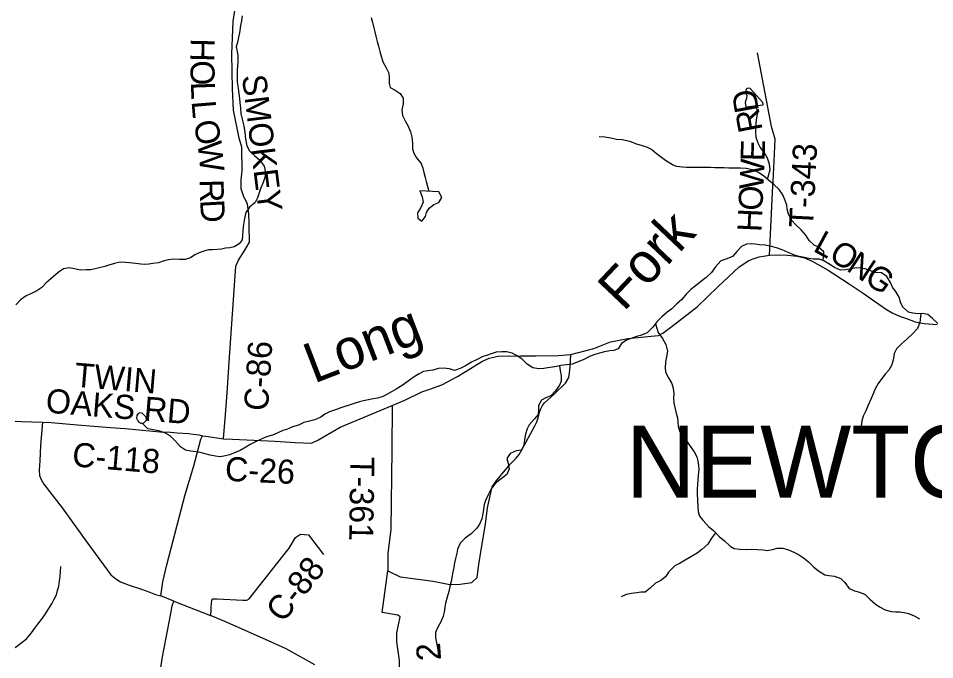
# Model space of a CAD drawing. Extents: x 1578669 to 1989827, y 208020 to 553079.
# Drawn here: x 1795443 to 1806856, y 376771 to 384752 of the extents above; entities that cross this region are included whole.
import ezdxf

# ---------------------------------------------------------------- set-up
doc = ezdxf.new("R2010")
doc.units = 0
for name, color, linetype in [('GM_X_County_Road', 7, 'Continuous'), ('GM_X_County_Road_Text', 7, 'Continuous'), ('GM_X_Minor_Lake', 7, 'Continuous'), ('GM_X_Minor_River', 7, 'Continuous'), ('GM_X_Minor_River_Text', 7, 'Continuous'), ('GM_X_Township_Road', 7, 'Continuous'), ('GM_X_Township_Road_Text', 7, 'Continuous'), ('GM_X_Township_Text', 7, 'Continuous')]:
    doc.layers.add(name, color=color, linetype=linetype)

msp = doc.modelspace()

# ---------------------------------------------------------------- linework, layer by layer
at = {"layer": 'GM_X_County_Road'}
for points in [[(1797999, 379520), (1798024, 379821), (1798042, 380090), (1798071, 380535), (1798152, 381667), (1798186, 381744), (1798263, 381868), (1798321, 381966), (1798317, 382175), (1798317, 382201), (1798315, 382318), (1798295, 382438), (1798249, 382541), (1798219, 382629), (1798219, 382743), (1798231, 382852), (1798229, 382952), (1798227, 383040), (1798225, 383147), (1798195, 383259), (1798123, 383609), (1798111, 383876), (1798101, 384305), (1798118, 384711), (1798142, 384875)], [(1797737, 379557), (1797776, 379553), (1797999, 379520), (1798109, 379516), (1798642, 379490), (1798892, 379473), (1799096, 379467), (1799171, 379501), (1799452, 379665), (1800100, 379934), (1800258, 380002), (1800469, 380105), (1800567, 380138), (1800717, 380190), (1800913, 380294), (1801076, 380396), (1801215, 380482), (1801305, 380522), (1801418, 380549), (1801697, 380551), (1801888, 380550), (1802165, 380556), (1802324, 380569), (1802610, 380642), (1802818, 380726), (1803035, 380768), (1803160, 380780), (1803325, 380797), (1803417, 380803), (1803471, 380832), (1803586, 380920), (1803896, 381162), (1804155, 381412), (1804420, 381658), (1804540, 381737), (1804597, 381760), (1804670, 381785), (1804723, 381793), (1804797, 381804), (1804917, 381808), (1805024, 381804), (1805143, 381792), (1805234, 381773), (1805328, 381729), (1805528, 381619), (1805790, 381447), (1805966, 381330), (1806066, 381263), (1806254, 381129), (1806336, 381082), (1806418, 381047), (1806506, 381017), (1806614, 380977), (1806726, 380954), (1806886, 380941)], [(1795402, 379738), (1795479, 379736), (1795744, 379725), (1795719, 379437), (1795709, 379246), (1795702, 379131), (1795705, 379064), (1795725, 379012), (1795760, 378956), (1795987, 378659), (1796309, 378216), (1796595, 377827), (1796635, 377792), (1796668, 377769), (1796714, 377738), (1796825, 377700), (1796976, 377649), (1797068, 377616), (1797152, 377581), (1797218, 377566), (1797228, 377653), (1797244, 377738), (1797294, 377950), (1797520, 378826), (1797629, 379185), (1797714, 379513), (1797735, 379557), (1797737, 379557)], [(1795744, 379725), (1795851, 379721), (1796181, 379694), (1796485, 379667), (1796590, 379661), (1796774, 379648), (1797203, 379608), (1797336, 379601), (1797422, 379595), (1797567, 379585), (1797622, 379579), (1797693, 379570), (1797735, 379557)], [(1797837, 377320), (1797844, 377368), (1797845, 377430), (1797854, 377513), (1797867, 377530), (1797921, 377527), (1798240, 377510), (1798288, 377513), (1798318, 377528), (1798800, 378136), (1798815, 378158), (1798896, 378291), (1798957, 378333), (1799056, 378324), (1799242, 378078)], [(1794385, 373373), (1796610, 373267), (1796626, 373443), (1796638, 373646), (1796701, 373821), (1796785, 373967), (1796858, 374075), (1796918, 374174), (1796956, 374312), (1797021, 375083), (1797049, 375587), (1797048, 375738), (1797098, 375884), (1797124, 376059), (1797238, 376808), (1797342, 377346), (1797359, 377442), (1797378, 377498), (1797218, 377566)], [(1797378, 377498), (1797837, 377320)]]:
    msp.add_lwpolyline(points, dxfattribs=at)
at = {"layer": 'GM_X_Minor_Lake'}
for points in [[(1804718, 383675), (1804716, 383703), (1804559, 383879), (1804539, 383883), (1804515, 383879), (1804503, 383860), (1804499, 383826), (1804516, 383796), (1804514, 383756), (1804502, 383732), (1804494, 383704), (1804502, 383652)], [(1804502, 383652), (1804718, 383675)], [(1800442, 382605), (1800474, 382531), (1800486, 382463), (1800454, 382399), (1800415, 382330), (1800417, 382264), (1800469, 382226), (1800515, 382287), (1800527, 382337), (1800559, 382389), (1800619, 382434), (1800679, 382460), (1800716, 382522), (1800678, 382592)], [(1800678, 382592), (1800442, 382605)], [(1796984, 379715), (1797004, 379717), (1797028, 379737), (1797040, 379753), (1797036, 379787), (1797014, 379811), (1796983, 379839), (1796955, 379843), (1796931, 379829), (1796917, 379811), (1796914, 379777), (1796930, 379743), (1796944, 379727)], [(1796944, 379727), (1796968, 379716), (1796984, 379715)]]:
    msp.add_lwpolyline(points, dxfattribs=at)
at = {"layer": 'GM_X_Minor_River'}
for points in [[(1798229, 384784), (1798221, 384722), (1798211, 384664), (1798196, 384571), (1798186, 384519), (1798176, 384469), (1798154, 384399), (1798169, 384339), (1798175, 384287), (1798177, 384219), (1798173, 384162), (1798170, 384102), (1798168, 384026), (1798170, 383956), (1798181, 383884), (1798189, 383816), (1798197, 383756), (1798202, 383702), (1798208, 383640), (1798216, 383565), (1798228, 383515), (1798245, 383447), (1798257, 383389), (1798263, 383333), (1798272, 383251), (1798288, 383165), (1798320, 383103), (1798383, 383043), (1798449, 382987), (1798504, 382910), (1798522, 382838), (1798514, 382773), (1798492, 382707), (1798465, 382641), (1798439, 382569), (1798423, 382518), (1798393, 382460), (1798322, 382400), (1798278, 382337), (1798258, 382261), (1798245, 382163), (1798239, 382109), (1798233, 382050), (1798229, 381996), (1798195, 381946), (1798132, 381908), (1798076, 381897), (1798025, 381893), (1797973, 381881), (1797861, 381872), (1797811, 381870), (1797753, 381854), (1797697, 381835), (1797639, 381807), (1797585, 381771), (1797519, 381752), (1797449, 381752), (1797377, 381755), (1797311, 381747), (1797259, 381733), (1797189, 381710), (1797117, 381700)], [(1799837, 384764), (1799853, 384700), (1799865, 384650), (1799882, 384582), (1799894, 384530), (1799912, 384462), (1799927, 384406), (1799945, 384338), (1799967, 384268), (1799984, 384210), (1800018, 384142), (1800056, 384068), (1800063, 384010), (1800063, 383942), (1800075, 383890), (1800135, 383856), (1800200, 383816), (1800234, 383758), (1800234, 383688), (1800219, 383612), (1800227, 383542), (1800263, 383466), (1800296, 383408), (1800326, 383338), (1800344, 383274), (1800353, 383198), (1800351, 383126), (1800367, 383072), (1800400, 383016), (1800460, 382946), (1800480, 382888), (1800495, 382834), (1800509, 382772), (1800521, 382720), (1800557, 382599)], [(1804773, 382749), (1804806, 382868), (1804800, 382938), (1804774, 383010), (1804735, 383078), (1804681, 383148), (1804659, 383200), (1804634, 383268), (1804628, 383334), (1804631, 383442), (1804641, 383518), (1804653, 383581), (1804631, 383666)], [(1805466, 381737), (1805476, 381845), (1805407, 381905), (1805355, 381931), (1805291, 381989), (1805249, 382053), (1805192, 382120), (1805128, 382180), (1805071, 382242), (1805035, 382314), (1805019, 382376), (1805013, 382426), (1804992, 382486), (1804964, 382554), (1804918, 382622), (1804853, 382684), (1804791, 382734), (1804724, 382791), (1804654, 382839), (1804588, 382865), (1804506, 382882), (1804438, 382886), (1804362, 382888), (1804293, 382889), (1804233, 382891), (1804183, 382893), (1804117, 382892), (1804065, 382894), (1804009, 382894), (1803943, 382896), (1803889, 382895), (1803821, 382897), (1803765, 382897), (1803715, 382898), (1803640, 382908), (1803590, 382930), (1803514, 382976), (1803442, 383027), (1803387, 383069), (1803327, 383119), (1803277, 383145), (1803203, 383170), (1803131, 383192), (1803074, 383214), (1803022, 383228), (1802964, 383239), (1802894, 383245), (1802822, 383261), (1802748, 383272), (1802676, 383278)], [(1806894, 380955), (1806827, 381015), (1806769, 381065), (1806701, 381078), (1806651, 381076), (1806585, 381082), (1806531, 381097), (1806458, 381157), (1806432, 381219), (1806412, 381283), (1806377, 381345), (1806331, 381407), (1806307, 381465), (1806260, 381539), (1806192, 381583), (1806124, 381590), (1806058, 381608), (1805989, 381636), (1805937, 381643), (1805883, 381645), (1805815, 381635), (1805751, 381622), (1805681, 381618), (1805607, 381652), (1805537, 381697), (1805466, 381737), (1805416, 381753), (1805348, 381755), (1805286, 381762), (1805236, 381774), (1805170, 381788), (1805111, 381805), (1805029, 381837), (1804955, 381871), (1804887, 381894), (1804823, 381914), (1804746, 381928), (1804676, 381933), (1804622, 381943), (1804572, 381947), (1804512, 381941), (1804448, 381914), (1804392, 381852), (1804339, 381787), (1804267, 381757), (1804193, 381733), (1804127, 381660), (1804075, 381588), (1804011, 381525), (1803941, 381473), (1803874, 381420), (1803818, 381378), (1803760, 381321), (1803706, 381255), (1803640, 381193), (1803580, 381138), (1803525, 381096), (1803457, 381039), (1803397, 380973), (1803345, 380908), (1803275, 380840), (1803205, 380811), (1803143, 380791), (1803077, 380767), (1803027, 380752), (1802956, 380704), (1802914, 380638), (1802860, 380619), (1802810, 380613), (1802744, 380603), (1802680, 380586), (1802624, 380568), (1802556, 380542), (1802486, 380507), (1802416, 380477), (1802342, 380450), (1802270, 380438), (1802198, 380431), (1802146, 380421), (1802096, 380409), (1802038, 380401), (1801988, 380394), (1801924, 380392), (1801851, 380402), (1801779, 380449), (1801715, 380515), (1801648, 380557), (1801592, 380587), (1801526, 380600), (1801464, 380602), (1801394, 380596), (1801344, 380581), (1801272, 380557), (1801220, 380539), (1801156, 380508), (1801086, 380474), (1801012, 380429)], [(1797117, 381700), (1797067, 381692), (1797017, 381687), (1796967, 381691), (1796901, 381701), (1796827, 381710), (1796777, 381714), (1796709, 381716), (1796640, 381700), (1796570, 381679), (1796520, 381665), (1796448, 381648), (1796398, 381636), (1796346, 381624), (1796286, 381622), (1796218, 381619), (1796142, 381635), (1796074, 381646), (1796004, 381634), (1795940, 381588), (1795848, 381509), (1795790, 381459), (1795737, 381402), (1795673, 381362), (1795615, 381333), (1795539, 381297), (1795471, 381249), (1795413, 381186)], [(1806684, 381077), (1806671, 380968), (1806642, 380893), (1806578, 380827), (1806512, 380763), (1806438, 380698), (1806382, 380638), (1806353, 380581), (1806337, 380499), (1806319, 380433), (1806284, 380373), (1806238, 380322), (1806196, 380270), (1806150, 380207), (1806116, 380143), (1806091, 380079), (1806065, 380021), (1806027, 379936), (1805999, 379868), (1805966, 379802), (1805950, 379743), (1805940, 379679)], [(1803378, 380950), (1803410, 380843), (1803464, 380769), (1803506, 380691), (1803529, 380611), (1803517, 380538), (1803505, 380472), (1803500, 380404), (1803504, 380348), (1803542, 380278), (1803581, 380206), (1803599, 380148), (1803605, 380080), (1803603, 380030), (1803606, 379964), (1803622, 379894), (1803636, 379840), (1803653, 379780), (1803657, 379725), (1803663, 379675), (1803683, 379607), (1803730, 379539), (1803770, 379486), (1803812, 379426), (1803859, 379358), (1803895, 379294), (1803907, 379244), (1803916, 379188), (1803920, 379138), (1803912, 379061), (1803906, 379007), (1803903, 378957), (1803899, 378887), (1803899, 378835), (1803906, 378679), (1803912, 378614), (1803927, 378556), (1803973, 378502), (1804039, 378429), (1804104, 378373), (1804172, 378305), (1804238, 378249), (1804307, 378182), (1804357, 378156), (1804427, 378146), (1804507, 378144), (1804569, 378145), (1804645, 378143), (1804718, 378136), (1804770, 378130), (1804836, 378144), (1804896, 378157), (1804964, 378157), (1805036, 378139), (1805102, 378108), (1805160, 378080), (1805223, 378040), (1805285, 377988), (1805351, 377922), (1805410, 377875), (1805488, 377825), (1805538, 377817), (1805610, 377810), (1805688, 377782), (1805735, 377730), (1805789, 377658), (1805859, 377626), (1805920, 377613), (1805992, 377581), (1806050, 377525), (1806116, 377465), (1806169, 377428), (1806239, 377392), (1806315, 377370), (1806367, 377366), (1806417, 377365), (1806475, 377357), (1806530, 377347), (1806600, 377318), (1806668, 377278)], [(1801012, 380429), (1800944, 380393), (1800876, 380371), (1800812, 380392), (1800740, 380400), (1800676, 380394), (1800606, 380375), (1800542, 380367), (1800490, 380356), (1800434, 380330), (1800372, 380290), (1800296, 380235), (1800224, 380183), (1800148, 380138), (1800092, 380106), (1800026, 380065), (1799974, 380043), (1799916, 380027), (1799864, 380015), (1799804, 380004), (1799742, 379992), (1799692, 379980), (1799624, 379959), (1799564, 379937), (1799498, 379916), (1799446, 379900), (1799392, 379882), (1799318, 379855), (1799262, 379825), (1799211, 379789), (1799137, 379754), (1799087, 379744), (1798997, 379721), (1798931, 379691), (1798857, 379667), (1798795, 379638), (1798737, 379622), (1798667, 379589), (1798607, 379563), (1798535, 379545), (1798459, 379512), (1798405, 379488), (1798329, 379449), (1798277, 379415), (1798207, 379375), (1798137, 379344), (1798073, 379322), (1798001, 379303), (1797951, 379297), (1797899, 379303), (1797831, 379317), (1797771, 379332), (1797709, 379348), (1797656, 379358), (1797590, 379365), (1797524, 379377), (1797464, 379419), (1797399, 379489), (1797335, 379557), (1797267, 379592), (1797193, 379618), (1797120, 379632), (1797054, 379645), (1796984, 379715)], [(1802181, 380428), (1802190, 380369), (1802204, 380303), (1802203, 380237), (1802183, 380187), (1802133, 380116), (1802073, 380054), (1802011, 380028), (1801957, 379999), (1801920, 379935), (1801920, 379885), (1801918, 379823), (1801870, 379768), (1801807, 379692), (1801781, 379642), (1801761, 379577), (1801749, 379505), (1801740, 379441), (1801708, 379379), (1801642, 379370), (1801570, 379338), (1801528, 379274), (1801544, 379213), (1801557, 379147), (1801525, 379077), (1801455, 379021), (1801385, 378968), (1801333, 378898), (1801294, 378821), (1801260, 378753), (1801246, 378703), (1801237, 378641), (1801227, 378586), (1801217, 378524), (1801187, 378458), (1801155, 378408), (1801084, 378339), (1801008, 378283), (1800944, 378220), (1800914, 378148), (1800903, 378096), (1800889, 378030), (1800877, 377977), (1800865, 377917), (1800855, 377865), (1800846, 377813), (1800834, 377745), (1800818, 377682), (1800805, 377618), (1800783, 377548), (1800763, 377476), (1800755, 377424), (1800746, 377363), (1800734, 377313), (1800704, 377243), (1800668, 377177), (1800639, 377108), (1800639, 377042), (1800651, 376982), (1800664, 376918), (1800670, 376862), (1800676, 376792)], [(1804127, 378350), (1804078, 378283), (1804032, 378210), (1803956, 378140), (1803897, 378095), (1803827, 378053), (1803749, 378008), (1803679, 377968), (1803619, 377939), (1803545, 377863), (1803505, 377801), (1803443, 377758), (1803380, 377724), (1803312, 377661), (1803250, 377613), (1803198, 377611), (1803148, 377604), (1803078, 377596), (1803012, 377582), (1802950, 377551)], [(1795404, 376921), (1795492, 376987), (1795546, 377032), (1795606, 377106), (1795650, 377163), (1795685, 377213), (1795731, 377269), (1795773, 377330), (1795821, 377406), (1795859, 377464), (1795890, 377523), (1795916, 377577), (1795932, 377633), (1795948, 377687), (1795955, 377754), (1795963, 377806), (1795969, 377870), (1795971, 377932)]]:
    msp.add_lwpolyline(points, dxfattribs=at)
at = {"layer": 'GM_X_Township_Road'}
for points in [[(1804844, 382700), (1804845, 382727), (1804858, 382976), (1804870, 383249), (1804824, 383406), (1804647, 384321)], [(1804797, 381804), (1804842, 382671), (1804844, 382700)], [(1800094, 379381), (1800083, 378394), (1800045, 378091), (1800045, 377875), (1800199, 377803), (1800608, 377750), (1800815, 377706), (1800944, 377711), (1801089, 377730), (1801156, 377793), (1801180, 377956), (1801209, 378139), (1801262, 378457), (1801286, 378659), (1801343, 378920), (1801391, 378989), (1801466, 379079), (1801531, 379157), (1801567, 379204), (1801643, 379279), (1801681, 379325), (1801714, 379382), (1801821, 379581), (1801848, 379626), (1801874, 379679), (1801900, 379732), (1801919, 379779), (1801934, 379849), (1801945, 379886), (1801970, 379934), (1801996, 379967), (1802120, 380078), (1802256, 380211), (1802299, 380281), (1802308, 380342), (1802317, 380414), (1802324, 380569)], [(1800100, 379934), (1800094, 379381)], [(1799969, 375847), (1800095, 376162), (1800154, 376288), (1800189, 376470), (1800189, 376761), (1800158, 376992), (1800158, 377104), (1800200, 377303), (1800168, 377324), (1799976, 377359), (1800045, 377875)], [(1799137, 376708), (1798778, 376905), (1798604, 376986), (1798299, 377123), (1798016, 377248), (1797837, 377320)]]:
    msp.add_lwpolyline(points, dxfattribs=at)

# ---------------------------------------------------------------- texts
at = {"layer": 'GM_X_County_Road_Text'}
for s, rotation, p in [('H', 268.7577, (1797589, 384505)), ('O', 271.5983, (1797583, 384225)), ('SMOKEY', 277.0136, (1798227, 384035)), ('L', 271.9746, (1797591, 383959)), ('L', 274.6812, (1797600, 383719)), ('O', 281.0771, (1797623, 383459)), ('W', 276.1065, (1797673, 383207)), ('R', 271.5194, (1797699, 382746)), ('D', 273.1879, (1797706, 382490)), ('L', 331.4969, (1805328, 381862)), ('O', 328.3734, (1805522, 381757)), ('N', 326.5565, (1805744, 381620)), ('G', 325.7078, (1805964, 381475)), ('C-86', 86.2829, (1798551, 379860)), ('TWIN', 355.0855, (1796132, 380169)), ('OAKS RD', 355.3564, (1795776, 379847)), ('C-118', 355.0535, (1796105, 379179)), ('C-26', 357.3243, (1798012, 378997)), ('C-88', 51.5543, (1798738, 377218))]:
    msp.add_text(s, height=300, rotation=rotation, dxfattribs=at).set_placement(p)
at = {"layer": 'GM_X_Minor_River_Text'}
for s, rotation, p in [('Fork', 46.5485, (1802982, 381093)), ('Long', 21.0723, (1799124, 380204))]:
    msp.add_text(s, height=500, rotation=rotation, dxfattribs=at).set_placement(p)
at = {"layer": 'GM_X_Township_Road_Text'}
for s, rotation, p in [('D', 100.2211, (1804669, 383604)), ('R', 100.8247, (1804715, 383363)), ('E', 88.6426, (1804738, 382971)), ('T-343', 87.1117, (1805340, 382142)), ('W', 87.3917, (1804722, 382617)), ('O', 87.3879, (1804709, 382353)), ('H', 87.3872, (1804697, 382089)), ('T-361', 269.1598, (1799578, 379297)), ('2', 93.8359, (1800709, 376767))]:
    msp.add_text(s, height=300, rotation=rotation, dxfattribs=at).set_placement(p)
at = {"layer": 'GM_X_Township_Text'}
msp.add_text('NEWTON', height=900, rotation=0, dxfattribs=at).set_placement((1803009, 378785))

doc.saveas('drawing.dxf')
